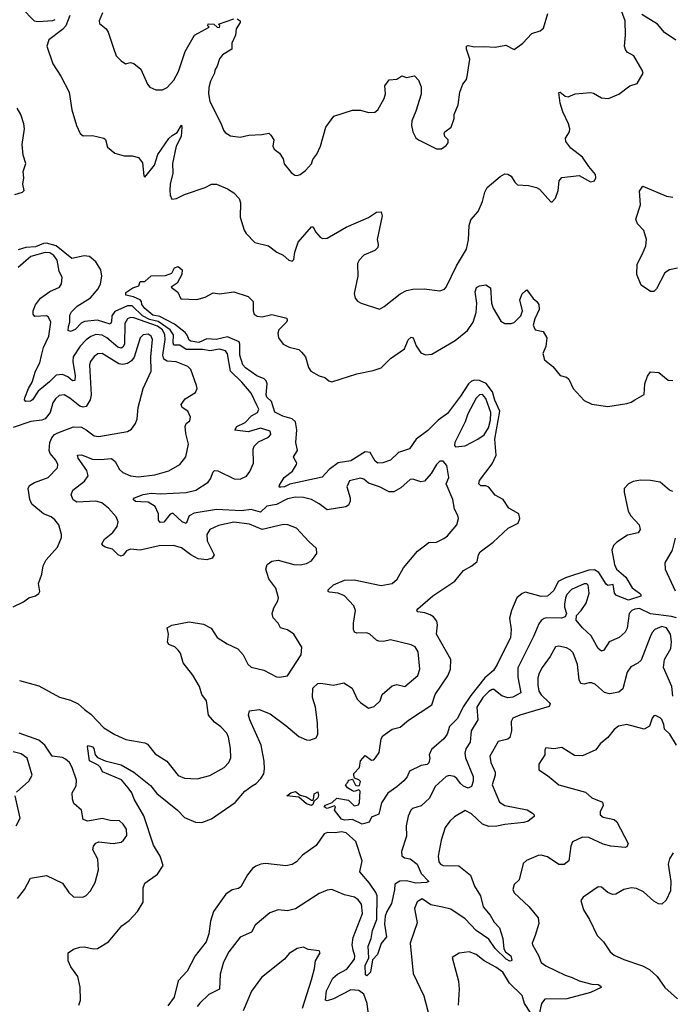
# Model space of a CAD drawing. Extents: x 2133489 to 2292442, y 756223 to 916462.
# Tile 415 of 463: x 2245875 to 2249992, y 895910 to 902123. Entities that reach past the tile are written whole.
import ezdxf

# ---------------------------------------------------------------- set-up
doc = ezdxf.new("R2010")
doc.units = 0

msp = doc.modelspace()

# ---------------------------------------------------------------- linework, layer by layer
at = {"layer": '0CON20XD'}
for points in [[(2245888.6, 902195), (2245965.9, 902115.9), (2245992.1, 902112.1), (2246085, 902116.7), (2246098.1, 902125)], [(2246191.2, 902148.8), (2246166.2, 902085), (2246145, 902060), (2246059.1, 901995), (2246046.7, 901955), (2246085, 901843.8), (2246135, 901766.2), (2246187.8, 901665), (2246204.4, 901555), (2246234.3, 901454.3), (2246256.7, 901405), (2246275, 901390), (2246335, 901392.5), (2246405.9, 901375.9), (2246416, 901366), (2246429.3, 901319.3), (2246475, 901281.2), (2246535, 901264), (2246585, 901263.8), (2246625, 901253.3), (2246650.5, 901220.5), (2246658.3, 901138.3), (2246665, 901130), (2246725, 901203.8), (2246747.4, 901272.6), (2246815, 901373.3), (2246838, 901392), (2246868.7, 901411.3), (2246895, 901456.2), (2246898.6, 901445), (2246893.8, 901385), (2246861.8, 901325), (2246838.9, 901215), (2246841.2, 901155), (2246824.6, 901085), (2246821.8, 901045), (2246824.5, 901014.5), (2246835, 900991.2), (2246865, 900994), (2246915, 901019.2), (2247045, 901062.9), (2247085, 901084.3), (2247117.5, 901085), (2247185, 901056.2), (2247225, 901031.2), (2247258.8, 900995), (2247267.8, 900967.8), (2247266.8, 900876.8), (2247290.8, 900795), (2247303.2, 900773.2), (2247357.7, 900717.7), (2247445.6, 900695.6), (2247496.8, 900656.8), (2247536.8, 900636.8), (2247573.3, 900605), (2247595, 900600), (2247605, 900610), (2247610, 900655), (2247631.9, 900718.1), (2247715, 900816.7), (2247726.7, 900815), (2247740.8, 900785), (2247770.2, 900750.2), (2247785, 900742.7), (2247815, 900743.5), (2247935, 900812.9), (2248075.7, 900874.3), (2248125, 900907.5), (2248155, 900910), (2248162.5, 900885), (2248130, 900735), (2248137.1, 900705), (2248134.2, 900685), (2248115, 900666), (2248045, 900636), (2248016, 900605), (2248007.1, 900585), (2248007.5, 900505), (2247984.2, 900394.2), (2247992, 900365), (2248007, 900347), (2248030, 900335), (2248145, 900297.1), (2248175, 900312.9), (2248275, 900392.1), (2248315, 900413.5), (2248355, 900422.2), (2248426.4, 900423.6), (2248525, 900411.4), (2248555, 900422.9), (2248564.6, 900435.4), (2248629.8, 900570.2), (2248694.5, 900675), (2248707.1, 900732.9), (2248710, 900825), (2248720.9, 900859.1), (2248766.8, 900913.2), (2248794.2, 900975), (2248809.2, 901035), (2248825, 901063.3), (2248905, 901133.3), (2248935, 901150), (2248955, 901148.8), (2248975.7, 901135.7), (2248997.7, 901097.7), (2249015, 901081.2), (2249085, 901076.2), (2249135, 901063.8), (2249155, 901053.3), (2249225, 900972.5), (2249235, 900972.5), (2249255, 900997.5), (2249270.8, 901045), (2249278.8, 901105), (2249295, 901126.7), (2249405, 901138.8), (2249475, 901100), (2249500, 901105), (2249510, 901125), (2249508, 901145), (2249465.8, 901195.8), (2249425, 901256.2), (2249352, 901312), (2249320.8, 901355), (2249318.8, 901375), (2249342.5, 901415), (2249345.8, 901435), (2249337.5, 901465), (2249300.3, 901540.3), (2249284.3, 901595), (2249276.7, 901663.3), (2249285, 901666.2), (2249315, 901641.2), (2249335, 901636.2), (2249380, 901655), (2249475, 901663.8), (2249495, 901658.8), (2249545, 901628.8), (2249590, 901625), (2249655, 901653.3), (2249723.9, 901706.1), (2249770.7, 901719.3), (2249807.5, 901785), (2249802.5, 901805), (2249748.8, 901895), (2249707.5, 901917.5), (2249695.6, 901935), (2249691.1, 901955), (2249696.9, 902025), (2249694.2, 902115), (2249665, 902196.2)], [(2246398.2, 902165), (2246377.5, 902115), (2246379.5, 902099.5), (2246421.2, 902065), (2246434, 902045), (2246466.4, 901943.6), (2246483.9, 901893.9), (2246515, 901862.5), (2246543.6, 901843.6), (2246575, 901853.3), (2246595, 901846.2), (2246639.7, 901809.7), (2246680.8, 901715), (2246696.9, 901696.9), (2246735, 901679.2), (2246775, 901679.2), (2246806.2, 901695), (2246848.3, 901741.7), (2246878, 901795), (2246918.3, 901921.7), (2246977.5, 902025), (2247070, 902075), (2247062.5, 902085), (2247065, 902095.8), (2247100, 902095), (2247120, 902075), (2247136.1, 902073.9), (2247137, 902087), (2247130, 902095), (2247225, 902128)], [(2247247.3, 902127.3), (2247265.8, 902115.8), (2247266, 902105), (2247241.2, 902065), (2247237.1, 902025), (2247214.2, 901975), (2247213.6, 901936.4), (2247155, 901901.2), (2247135, 901876.7), (2247120.9, 901829.1), (2247106.2, 901805), (2247104.4, 901785), (2247078.9, 901735), (2247068.9, 901695), (2247066.9, 901655), (2247075, 901606.7), (2247146.7, 901465), (2247160, 901425), (2247171.7, 901411.7), (2247205, 901390), (2247265, 901382.5), (2247320, 901395), (2247402.3, 901397.7), (2247446, 901406), (2247460, 901395), (2247477.5, 901365), (2247472.5, 901325), (2247480, 901305), (2247515, 901280), (2247536.7, 901245), (2247543.9, 901213.9), (2247588.6, 901158.6), (2247611.7, 901141.7), (2247625, 901140), (2247645, 901146.7), (2247678.8, 901171.2), (2247716.5, 901213.5), (2247725, 901240), (2247750, 901275), (2247771.9, 901325), (2247806, 901445), (2247855.9, 901514.1), (2247975, 901551.2), (2248025, 901551.2), (2248075, 901536.7), (2248115, 901540), (2248133.3, 901555), (2248173.9, 901626.1), (2248183.3, 901655), (2248177.5, 901705), (2248205, 901742.5), (2248255, 901747.5), (2248285, 901767.5), (2248315, 901757.5), (2248365, 901767.5), (2248391.7, 901741.7), (2248408.3, 901698.3), (2248407.7, 901652.3), (2248374.3, 901545), (2248348.1, 901485), (2248345.7, 901455), (2248354.3, 901415), (2248375, 901376.7), (2248390, 901365), (2248505, 901307.5), (2248535, 901307.5), (2248565, 901328.8), (2248577.1, 901345), (2248578, 901365), (2248557.5, 901385), (2248553.3, 901405), (2248557.5, 901415), (2248596.7, 901445), (2248615, 901500), (2248616.7, 901525), (2248641.2, 901585), (2248652.5, 901665), (2248670, 901715), (2248693.3, 901745), (2248698.8, 901765), (2248714.1, 901874.1), (2248693.9, 901936.1), (2248694.1, 901955.9), (2248705, 901960), (2248745, 901951.4), (2248805, 901954.4), (2248875, 901948.6), (2248941.2, 901961.2), (2248995, 901934), (2249048, 901975), (2249105, 902035.8), (2249157.3, 902052.7), (2249178.3, 902068.3), (2249207.3, 902162.7)], [(2250015, 901992.9), (2249942.6, 902042.6), (2249898.6, 902095), (2249800.3, 902155)], [(2245845, 901018.8), (2245892.5, 901035), (2245903.3, 901045), (2245894.5, 901084.5), (2245900.9, 901125), (2245897.9, 901165), (2245913.5, 901215), (2245898.2, 901268.2), (2245891, 901335), (2245904.7, 901435), (2245902.2, 901465), (2245882.8, 901525), (2245858.5, 901565)], [(2250025, 900554.3), (2249973.3, 900545), (2249944.4, 900525.6), (2249892.5, 900425), (2249875, 900407.5), (2249855, 900407.5), (2249795, 900447.5), (2249768.8, 900515), (2249770.3, 900579.7), (2249804.5, 900645.5), (2249825.6, 900695), (2249828.6, 900735), (2249812.4, 900792.4), (2249772, 900835), (2249761.2, 900865), (2249791.4, 900955), (2249785, 901040), (2249805, 901073.3), (2249955, 901010), (2249995, 901003.3)], [(2248225, 898564.4), (2248257.1, 898592.9), (2248297.1, 898665), (2248385, 898770), (2248455, 898824), (2248505, 898826.2), (2248550.5, 898849.5), (2248573.9, 898866.1), (2248632, 898935), (2248643.3, 898975), (2248638.8, 898995), (2248617.1, 899035), (2248607.1, 899095), (2248564.3, 899194.3), (2248581.2, 899235), (2248570, 899310), (2248547, 899337), (2248525, 899336.2), (2248505, 899316.7), (2248471.7, 899258.3), (2248428.8, 899211.2), (2248405, 899206.2), (2248355, 899224.3), (2248338.7, 899221.3), (2248280.3, 899169.7), (2248235, 899143.3), (2248205, 899142.7), (2248145, 899175.8), (2248075, 899197.5), (2248045, 899222.5), (2248025, 899229.2), (2247955, 899213.8), (2247938.1, 899175), (2247959.4, 899105), (2247960, 899085), (2247950.3, 899059.7), (2247931.7, 899048.3), (2247815, 899029.4), (2247765, 899067.8), (2247715.3, 899095.3), (2247665, 899108.1), (2247615, 899110), (2247565, 899099.3), (2247495, 899062.9), (2247435, 899053.8), (2247395, 899015.8), (2247335, 899033), (2247275, 899024.1), (2247117.7, 899032.3), (2246975, 899009), (2246945, 898991.5), (2246925, 898942.9), (2246899.4, 898955), (2246842.1, 899007.9), (2246825, 899002.9), (2246785, 898952.7), (2246760.6, 898950.6), (2246751.5, 898965), (2246750.4, 899005), (2246730.1, 899050.1), (2246685, 899078.2), (2246640.2, 899080.2), (2246605, 899082.7), (2246590, 899095), (2246599.2, 899105), (2246655, 899126.8), (2246705, 899134.7), (2246761.7, 899131.7), (2246925, 899140), (2246985.3, 899154.7), (2247065, 899205.6), (2247079.6, 899225), (2247095, 899270), (2247105, 899279.2), (2247125, 899276.7), (2247227.5, 899225), (2247266.7, 899223.3), (2247305, 899243.1), (2247327.4, 899272.6), (2247349.4, 899325), (2247347, 899413), (2247355, 899431.2), (2247381.3, 899458.7), (2247445, 899488), (2247460, 899505), (2247455.6, 899525.6), (2247395, 899544.5), (2247317.4, 899522.6), (2247232.5, 899532.5), (2247245.5, 899555), (2247298.4, 899581.6), (2247337.7, 899622.3), (2247375.5, 899645), (2247382.9, 899665), (2247370.6, 899690.6), (2247335, 899765.7), (2247276.4, 899835), (2247204, 899905), (2247185, 900013.8), (2247173.5, 900033.5), (2247135, 900044.7), (2247075, 900034.2), (2247031, 900041), (2246925, 900041.4), (2246885, 900068.3), (2246848.1, 900068.1), (2246843.4, 900083.5), (2246846.2, 900135), (2246824.9, 900165), (2246747.9, 900217.9), (2246695, 900232), (2246649.7, 900255), (2246585, 900316.5), (2246555, 900317.8), (2246475, 900281.9), (2246455.7, 900255), (2246453.8, 900216.2), (2246445, 900201.5), (2246365, 900227.2), (2246285, 900218), (2246262.8, 900207.2), (2246225, 900168), (2246195, 900155.6), (2246181.7, 900161.7), (2246182.6, 900187.4), (2246191.1, 900215), (2246191.7, 900258.3), (2246201.2, 900278.8), (2246238.2, 900315), (2246321.9, 900368.1), (2246370, 900425), (2246384.7, 900455.3), (2246394.1, 900505), (2246387.8, 900545), (2246355, 900593.8), (2246315, 900629.5), (2246282.8, 900632.8), (2246204.9, 900614.9), (2246105, 900695.9), (2246045, 900712), (2246025, 900710.5), (2245975, 900689.8), (2245914.3, 900685.7), (2245865, 900671.1)], [(2245875, 897952.2), (2245995, 897920), (2246126.9, 897846.9), (2246195, 897829.1), (2246245, 897806.2), (2246285, 897770.4), (2246325, 897741.5), (2246405, 897654.4), (2246475, 897611.5), (2246545, 897581.8), (2246665, 897558.8), (2246680.8, 897550.8), (2246730.5, 897490.5), (2246803.6, 897443.6), (2246875, 897354.3), (2246915, 897336.9), (2246995, 897332.9), (2247075, 897354.4), (2247165, 897404.2), (2247194.2, 897435), (2247207.1, 897465), (2247204.4, 897525), (2247192.2, 897595), (2247180.9, 897620.9), (2247145, 897660), (2247105, 897689.4), (2247066.7, 897735), (2247054.3, 897825), (2247024.4, 897865), (2247010, 897915), (2246967, 897987), (2246905.6, 898065), (2246888.9, 898125), (2246875.7, 898145), (2246854.5, 898164.5), (2246815, 898180), (2246807.5, 898195), (2246814, 898245), (2246805, 898286.2), (2246835, 898302.5), (2246945, 898324.3), (2247035, 898308.1), (2247083.4, 898283.4), (2247121.2, 898225), (2247183.3, 898185), (2247252.2, 898152.2), (2247284.4, 898115), (2247315, 898056.2), (2247335, 898037.5), (2247415, 898017.5), (2247495, 897976), (2247515, 897973.8), (2247565, 897982.5), (2247651.1, 898115), (2247655, 898162.5), (2247604, 898245), (2247565, 898272.5), (2247520.8, 898285), (2247505.7, 898315), (2247475, 898348.8), (2247468.6, 898375), (2247478.3, 898411.7), (2247504.3, 898455), (2247506.7, 898475), (2247490.9, 898535), (2247447.5, 898595), (2247428.6, 898655), (2247436.2, 898685), (2247465, 898705.8), (2247505, 898713.1), (2247605, 898685.7), (2247645, 898681.9), (2247685, 898691.9), (2247715, 898707.5), (2247749.2, 898755), (2247746.8, 898786.8), (2247699.3, 898829.3), (2247622, 898915), (2247566.3, 898936.3), (2247538.3, 898938.3), (2247405, 898906), (2247325, 898939.6), (2247225, 898951.9), (2247128.3, 898931.7), (2247075, 898906.7), (2247055.5, 898875), (2247058.2, 898835), (2247101.4, 898745), (2247090, 898725), (2247055, 898715.4), (2247001.7, 898721.7), (2246955, 898745.5), (2246895, 898789.5), (2246845, 898804.5), (2246755, 898802.3), (2246635, 898776.2), (2246575, 898782.2), (2246548.8, 898771.2), (2246526.9, 898743.1), (2246515, 898738.2), (2246495.8, 898745), (2246461.3, 898781.3), (2246414.6, 898794.6), (2246398.8, 898805), (2246394, 898815), (2246410, 898845), (2246462.3, 898887.7), (2246490, 898925), (2246496.9, 898955), (2246484.4, 898985), (2246435, 899040.6), (2246394, 899074), (2246355, 899085.3), (2246235, 899079.1), (2246213.5, 899093.5), (2246200, 899125), (2246211.1, 899155), (2246285, 899210), (2246306.2, 899245), (2246298.3, 899278.3), (2246243.2, 899355), (2246240, 899375), (2246265, 899377.8), (2246335, 899350), (2246385, 899347.5), (2246455, 899354.5), (2246477.8, 899335), (2246504.4, 899285), (2246525, 899265.6), (2246573.3, 899245), (2246625, 899237.9), (2246728.3, 899251.7), (2246815, 899276.5), (2246884.6, 899315.4), (2246923.1, 899365), (2246939.1, 899445), (2246922.6, 899512.6), (2246920, 899555), (2246926.2, 899573.8), (2246948.3, 899591.7), (2246953.3, 899615), (2246935, 899652.5), (2246900, 899675), (2246893.8, 899695), (2246919.7, 899730.3), (2246985, 899770), (2246993.8, 899795), (2246990, 899815), (2246955.6, 899915), (2246935.8, 899935), (2246863.3, 899963.2), (2246805, 899968.7), (2246785, 899980), (2246778.4, 900005), (2246793, 900105), (2246791.1, 900135), (2246775.4, 900165), (2246745, 900188.1), (2246595, 900242.2), (2246575, 900242.9), (2246555, 900235.4), (2246538.6, 900205), (2246536, 900075), (2246525, 900055.4), (2246515, 900051.1), (2246495, 900056.8), (2246425.9, 900115), (2246395, 900132.8), (2246355, 900135.8), (2246325, 900124.2), (2246295, 900102.4), (2246257.4, 900062.6), (2246213.5, 899995), (2246210.5, 899965), (2246226, 899875), (2246223.3, 899846.7), (2246208.6, 899845), (2246179.4, 899869.4), (2246145, 899883.6), (2246105, 899879.3), (2246063.2, 899836.8), (2245991, 899779), (2245956.1, 899725), (2245944.2, 899715.8), (2245913.7, 899713.6), (2245906.2, 899725), (2245907.7, 899737.7), (2245930.5, 899795), (2245953.9, 899835), (2245975.3, 899904.7), (2246002.2, 899957.8), (2246012.9, 900002.9), (2246024.7, 900055), (2246059.4, 900125), (2246070.9, 900215), (2246056.4, 900245), (2246044.6, 900254.6), (2245970.9, 900250.9), (2245961.1, 900265), (2245960, 900285), (2245975, 900324.3), (2246007.5, 900365), (2246065, 900407.3), (2246125.4, 900434.6), (2246139.2, 900455), (2246142.5, 900495), (2246123.8, 900535), (2246111.6, 900605), (2246091.3, 900635), (2246065, 900650.6), (2246035, 900654.5), (2245945, 900628.3), (2245865, 900558.9)], [(2248406.7, 897416.7), (2248335, 897381.1), (2248319.1, 897345), (2248299.2, 897320.8), (2248255, 897282.2), (2248196.9, 897243.1), (2248158.3, 897181.7), (2248139.9, 897110.1), (2248095, 897090.5), (2248080, 897060), (2248035, 897045.7), (2247975, 897076.1), (2247925, 897071.5), (2247905, 897077.5), (2247860, 897135), (2247866.7, 897155), (2247861.7, 897161.7), (2247815, 897146.2), (2247796.7, 897155), (2247803.2, 897166.8), (2247846.7, 897183.3), (2247875, 897210), (2247948.8, 897198.8), (2247985, 897162.5), (2248011.7, 897168.3), (2248017.7, 897182.3), (2248023.3, 897255), (2248015, 897263.3), (2247985, 897252.5), (2247975, 897256.7), (2247942.5, 897275), (2247930, 897295), (2247947, 897313), (2247950, 897325), (2247975, 897330), (2247993.6, 897293.6), (2248005, 897287.5), (2248019.3, 897290.7), (2248025.7, 897315.7), (2248015, 897326.2), (2247987, 897337), (2247982.5, 897355), (2247983.8, 897366.2), (2248018, 897405), (2248024.5, 897445.5), (2248055, 897480), (2248095, 897451.2), (2248108.3, 897451.7), (2248120, 897465), (2248141.7, 897498.3), (2248155.8, 897585), (2248166.4, 897603.6), (2248225, 897646.5), (2248275, 897658.1), (2248326.9, 897703.1), (2248475, 897800), (2248495.4, 897865), (2248575, 897981.5), (2248592.6, 898025), (2248594.7, 898085), (2248505.3, 898245), (2248510.6, 898305), (2248506.6, 898326.6), (2248485, 898354.4), (2248465, 898366.9), (2248430.3, 898380.3), (2248386.4, 898386.4), (2248381.2, 898395), (2248386.2, 898405), (2248482.1, 898487.9), (2248619.5, 898580.5), (2248675, 898647.1), (2248727.5, 898677.5), (2248760.6, 898705), (2248768.9, 898745), (2248780, 898765), (2248862.5, 898825), (2248955.7, 898914.3), (2249020, 898945), (2249030, 898975), (2249023.3, 899005), (2248960.3, 899040.3), (2248924, 899095), (2248875, 899123.3), (2248835, 899173.1), (2248815, 899181.5), (2248785, 899180.5), (2248772.3, 899195), (2248776.2, 899215), (2248855, 899320.6), (2248881.4, 899375), (2248873, 899475), (2248903.3, 899653.3), (2248872.5, 899722.5), (2248857.8, 899775), (2248817, 899827), (2248775, 899846.6), (2248745, 899849.1), (2248725, 899841.8), (2248705.4, 899824.6), (2248655, 899746.7), (2248573.2, 899636.8), (2248515.2, 899594.8), (2248448.9, 899531.1), (2248376.9, 899475), (2248335, 899414.4), (2248265, 899390.7), (2248215, 899342.4), (2248165, 899326.1), (2248135, 899324.1), (2248117.8, 899337.8), (2248085, 899391.6), (2248055, 899396.7), (2247965, 899339.7), (2247884.1, 899325.9), (2247828.2, 899285), (2247783.4, 899236.6), (2247578.5, 899191.5), (2247545, 899175.6), (2247522.3, 899172.3), (2247512.5, 899172.5), (2247513.8, 899185), (2247543.3, 899235), (2247595.7, 899274.3), (2247622.3, 899315), (2247623.1, 899325), (2247606, 899354), (2247603.1, 899365), (2247626.7, 899405), (2247616.8, 899455), (2247623.8, 899535), (2247614.8, 899585), (2247594.3, 899604.3), (2247535, 899620.8), (2247485, 899645.5), (2247462.8, 899712.8), (2247435, 899740.8), (2247429, 899755), (2247436.1, 899825), (2247429.4, 899845), (2247416.3, 899856.3), (2247370.9, 899875), (2247299.6, 899925), (2247282, 899945), (2247263.1, 900005), (2247264.1, 900075), (2247259.3, 900089.3), (2247185, 900121), (2247115, 900104.8), (2247055, 900108.2), (2247005, 900086.4), (2246955, 900094.1), (2246945, 900101.5), (2246932.6, 900132.6), (2246918.9, 900148.9), (2246851, 900201), (2246759, 900249), (2246715, 900258.8), (2246665, 900300), (2246645.8, 900325), (2246642.9, 900345), (2246634.7, 900354.7), (2246593.3, 900373.3), (2246543.8, 900383.8), (2246545, 900401.2), (2246589.3, 900430.7), (2246626.1, 900443.9), (2246635, 900470), (2246665, 900470), (2246705, 900506.2), (2246795, 900508), (2246835.8, 900524.2), (2246852.2, 900557.8), (2246875, 900565.5), (2246900, 900545), (2246898.9, 900515), (2246869.5, 900460.5), (2246830, 900435), (2246873, 900403), (2246891.7, 900361.7), (2246993.6, 900356.4), (2247045, 900371.2), (2247095, 900400), (2247135, 900392.9), (2247225, 900405.5), (2247315.5, 900375.5), (2247348, 900345), (2247348, 900285), (2247354.2, 900264.2), (2247372.3, 900252.3), (2247405, 900248), (2247465, 900262.5), (2247559.3, 900239.3), (2247562.5, 900225), (2247557.5, 900215), (2247510, 900165), (2247503.9, 900143.9), (2247506.7, 900115), (2247537.5, 900075), (2247575, 900056.7), (2247635, 900042), (2247653.8, 900025), (2247678.6, 899995), (2247697.9, 899927.9), (2247712, 899905), (2247765, 899875.7), (2247800, 899865), (2247825, 899844), (2247845, 899837.5), (2248002.1, 899887.9), (2248105, 899908.6), (2248155, 899925.8), (2248213.8, 899985), (2248303.3, 900045), (2248325, 900103.3), (2248345, 900120), (2248356.7, 900115), (2248376, 900065), (2248405, 900020), (2248435, 900007.1), (2248475, 900011.8), (2248622.1, 900097.9), (2248699.4, 900160.6), (2248735.4, 900214.6), (2248754.4, 900275), (2248758.2, 900335), (2248748.8, 900405), (2248756.4, 900433.6), (2248775, 900443.3), (2248815, 900450), (2248845, 900430), (2248852.1, 900335), (2248862.3, 900302.3), (2248909.6, 900219.6), (2248935, 900206.4), (2248975, 900204.7), (2248995, 900212.5), (2249035.4, 900255), (2249046.2, 900286.2), (2249030, 900355), (2249045, 900392.5), (2249065, 900412.5), (2249075, 900417.5), (2249114.1, 900364.1), (2249137.5, 900345), (2249150, 900325), (2249151.2, 900295), (2249124.3, 900235), (2249114.2, 900194.2), (2249126.4, 900166.4), (2249177.5, 900155), (2249201.2, 900115), (2249195, 900060), (2249174.1, 900015.9), (2249186.4, 899976.4), (2249238.8, 899935), (2249285, 899876.7), (2249325, 899866.2), (2249338.8, 899855), (2249366.2, 899795), (2249435, 899720.8), (2249485, 899696.4), (2249585, 899682.1), (2249705, 899700), (2249731.7, 899708.3), (2249755.5, 899724.5), (2249815, 899756.7), (2249818.8, 899825), (2249835, 899872.5), (2249855, 899900), (2249907.3, 899897.3), (2249965, 899849.2), (2249995, 899845.6)], [(2245835, 898418.8), (2245899.7, 898450.3), (2245932.5, 898475), (2245975, 898487.5), (2245995, 898502.5), (2246003.3, 898515), (2245993.8, 898565), (2246014, 898625), (2246022.5, 898677.5), (2246042.5, 898715), (2246114.2, 898795), (2246139.2, 898855), (2246140, 898875), (2246121.4, 898935), (2246097.6, 898967.6), (2246074, 898985), (2246025, 899003.8), (2245952.5, 899065), (2245938.5, 899095), (2245929.1, 899165), (2245936.2, 899183.8), (2245967.6, 899202.4), (2246055, 899233.5), (2246114.3, 899295), (2246116.5, 899315), (2246104, 899344), (2246068.2, 899385), (2246060.7, 899405), (2246065.4, 899454.6), (2246077.5, 899485), (2246094.3, 899505), (2246115, 899516.5), (2246215, 899552.9), (2246265, 899550.6), (2246295, 899535.5), (2246345, 899496.5), (2246375, 899493.1), (2246555.7, 899524.3), (2246581.2, 899538.8), (2246605.5, 899574.5), (2246616.8, 899603.2), (2246623.5, 899675), (2246654.7, 899795.3), (2246705.5, 899905), (2246702.5, 899995), (2246712.7, 900105), (2246704.4, 900125), (2246685, 900137.5), (2246655, 900133.6), (2246636.2, 900115), (2246596.7, 899993.3), (2246580.2, 899969.8), (2246555, 899953.1), (2246525, 899946.2), (2246501.5, 899951.5), (2246395, 900015.4), (2246368.8, 900015), (2246345, 899997.8), (2246322.3, 899965), (2246316, 899945), (2246326.5, 899756.5), (2246318.8, 899725), (2246295, 899682.9), (2246275, 899677.2), (2246255, 899684), (2246192.2, 899735), (2246155, 899754.6), (2246125, 899750.9), (2246100.7, 899730.7), (2246083.8, 899705), (2246066.5, 899643.5), (2246035, 899603.3), (2246015, 899595.4), (2245945, 899588), (2245835, 899550)], [(2248625, 899427.5), (2248685, 899434.2), (2248765, 899475.6), (2248805, 899503.6), (2248833, 899547), (2248845.5, 899595), (2248847.1, 899645), (2248815, 899732.2), (2248795, 899757.9), (2248775, 899755.4), (2248755, 899734.4), (2248702.5, 899635), (2248684.6, 899585.4), (2248620, 899455), (2248617.5, 899435), (2248625, 899427.5)], [(2249995, 899145.8), (2249975, 899154.3), (2249915, 899204.3), (2249855, 899215.4), (2249792.2, 899217.8), (2249745, 899208.2), (2249715, 899193.3), (2249688.6, 899165), (2249688.3, 899141.7), (2249712.6, 899022.6), (2249731.2, 898991.2), (2249783.5, 898935), (2249790, 898905), (2249775.4, 898884.6), (2249710.2, 898869.8), (2249642.7, 898825), (2249621.6, 898805), (2249609.7, 898775), (2249628, 898685), (2249639.8, 898655), (2249698.2, 898605), (2249738.7, 898538.7), (2249785.8, 898505), (2249793.8, 898495), (2249792.5, 898485), (2249715, 898460.3), (2249639.8, 898489.8), (2249626.9, 898505), (2249617.9, 898557.9), (2249585, 898552.5), (2249575, 898560), (2249528.4, 898635), (2249501.9, 898651.9), (2249465, 898649.9), (2249318.2, 898601.8), (2249271.8, 898578.2), (2249245, 898522), (2249205, 898485.3), (2249165, 898483.5), (2249065, 898510.3), (2249045, 898502.9), (2249010.4, 898475), (2248977.3, 898395), (2248964.6, 898345.4), (2248975.9, 898275), (2248970.8, 898225), (2248887, 898053), (2248864.7, 898015.3), (2248809.7, 897970.3), (2248721.8, 897858.2), (2248672.7, 897787.3), (2248636.6, 897713.4), (2248586.9, 897663.1), (2248570.7, 897615), (2248550.8, 897585), (2248472.5, 897517.5), (2248458, 897485), (2248462.7, 897462.7), (2248455, 897433.5), (2248445, 897423.9), (2248406.7, 897416.7)], [(2250009.7, 898850.3), (2249991.1, 898775), (2249945.6, 898695), (2249947.5, 898655), (2250009.2, 898519.3)], [(2246248.9, 895905), (2246259.5, 895935), (2246257.4, 896017.4), (2246242.5, 896085), (2246197.3, 896147.3), (2246181.2, 896185), (2246180, 896235), (2246215, 896258.8), (2246255, 896271.2), (2246285, 896273.3), (2246339.5, 896259.5), (2246365, 896262.5), (2246436.2, 896303.8), (2246519.4, 896405), (2246565, 896437.8), (2246617.3, 896495), (2246653.8, 896555), (2246654.2, 896645), (2246664.2, 896675), (2246745, 896730.6), (2246779.4, 896785), (2246760.4, 896845), (2246719.5, 896915), (2246659.2, 897099.2), (2246596.7, 897205), (2246582.2, 897245), (2246558.6, 897275), (2246516.9, 897326.9), (2246397.3, 897377.3), (2246384.6, 897404.6), (2246369.3, 897419.3), (2246316.4, 897446.4), (2246303, 897537), (2246307.5, 897542.5), (2246334, 897535), (2246342.7, 897525), (2246350.6, 897485), (2246366.6, 897466.6), (2246415, 897445.8), (2246515, 897421.1), (2246595, 897375.5), (2246701.4, 897291.4), (2246740.6, 897240.6), (2246870.6, 897135), (2246915, 897088.1), (2246985, 897060), (2247025, 897057.8), (2247085, 897081.1), (2247235, 897182.7), (2247294.5, 897255.5), (2247341.7, 897288.3), (2247366.5, 897303.5), (2247396.4, 897335), (2247415.4, 897365), (2247420, 897395), (2247417.5, 897445), (2247398.2, 897545), (2247327.1, 897705), (2247318.8, 897735), (2247325, 897762.5), (2247385, 897770), (2247455, 897743.1), (2247555, 897668.9), (2247635, 897600), (2247685, 897579.2), (2247705, 897577.5), (2247745, 897591.2), (2247755.6, 897614.4), (2247753.8, 897685), (2247740.8, 897785), (2247722.2, 897845), (2247724.2, 897905), (2247755, 897933.3), (2247775, 897936.2), (2247855, 897924), (2247918.8, 897938.8), (2247972.5, 897905), (2248004.4, 897835), (2248025, 897814), (2248075, 897778.8), (2248111.4, 897788.6), (2248148, 897825), (2248162.2, 897865), (2248225, 897919.2), (2248255, 897928.6), (2248305, 897916), (2248387.5, 897985), (2248399.4, 898025), (2248389.4, 898135), (2248370, 898165), (2248345, 898178.1), (2248215, 898210), (2248170.6, 898199.4), (2248140.4, 898200.4), (2248125, 898207.1), (2248084.5, 898244.5), (2248065, 898253.1), (2248002.6, 898252.6), (2247987.5, 898257.5), (2247980.9, 898275), (2247981.8, 898315), (2247994.4, 898395), (2247981.9, 898425), (2247925, 898488.1), (2247885, 898504.4), (2247829.5, 898509.5), (2247820, 898515), (2247820, 898525), (2247855, 898557.1), (2247925, 898585.6), (2247985, 898587.8), (2248155, 898551.5), (2248225, 898564.4)], [(2250017.6, 898347.6), (2249986.8, 898356.8), (2249854.7, 898374.7), (2249785, 898406.6), (2249755, 898403.7), (2249737.5, 898395), (2249719.6, 898375), (2249706.5, 898283.5), (2249695, 898258.8), (2249656.7, 898225), (2249593.2, 898196.8), (2249559.2, 898145), (2249545, 898138.6), (2249525, 898154), (2249479.1, 898235), (2249424.4, 898285), (2249384.5, 898334.5), (2249387.6, 898362.4), (2249417.3, 898395), (2249448.8, 898441.2), (2249467.6, 898505), (2249460.6, 898555), (2249453.2, 898563.2), (2249435, 898562.1), (2249355, 898526.8), (2249327.2, 898495), (2249317.8, 898475), (2249312.1, 898435), (2249311.8, 898415), (2249324.4, 898375), (2249315.4, 898354.6), (2249293.6, 898346.4), (2249201.1, 898348.9), (2249183.8, 898345), (2249165, 898330.8), (2249149.4, 898310.6), (2249118.2, 898235), (2249017.9, 898032.1), (2249017.8, 897975), (2249036.5, 897875), (2248985, 897847.9), (2248955, 897843.8), (2248916.8, 897856.8), (2248865, 897895.5), (2248855, 897896.2), (2248835, 897884.6), (2248796.1, 897845), (2248758.7, 897785), (2248764.6, 897705), (2248723.8, 897635), (2248716.2, 897565), (2248688.5, 897521.5), (2248682.5, 897495), (2248687.5, 897465), (2248735, 897346.7), (2248735, 897317.5), (2248725, 897284), (2248705, 897274.4), (2248675, 897287.1), (2248655, 897302.5), (2248633.1, 897335), (2248615, 897347.5), (2248585, 897353.3), (2248565, 897347.8), (2248496.9, 897285), (2248460.4, 897209.6), (2248407.6, 897162.4), (2248353.1, 897145), (2248342.2, 897135), (2248325, 897096.7), (2248313.6, 897035), (2248315, 896970), (2248284.3, 896875), (2248286, 896846), (2248302.5, 896835), (2248337.3, 896827.3), (2248382.5, 896795), (2248408.4, 896735), (2248455.7, 896684.3), (2248442.3, 896677.7), (2248375, 896673.4), (2248315, 896688.3), (2248273.5, 896686.5), (2248241.7, 896668.2), (2248238.5, 896631.5), (2248220.6, 896545), (2248190.3, 896495), (2248180.2, 896465), (2248176.6, 896415), (2248188, 896335), (2248155.5, 896294.5), (2248131.2, 896225), (2248100.2, 896189.8), (2248087.3, 896112.7), (2248065, 896090), (2248056.7, 896096.7), (2248053.8, 896155), (2248077.4, 896202.6), (2248074.3, 896275.7), (2248093.3, 896325), (2248099.7, 896375), (2248127.6, 896445), (2248130, 896595), (2248122.6, 896615), (2248081.4, 896675), (2248020, 896745), (2248034.7, 896815), (2247995, 896936.4), (2247935, 896991.1), (2247905, 896997.9), (2247865, 896992.4), (2247816.5, 896993.5), (2247795, 896985.7), (2247745, 896911.4), (2247659.7, 896850.3), (2247622, 896808), (2247595, 896791.4), (2247555, 896782.9), (2247425, 896798.2), (2247395.5, 896794.5), (2247365, 896781.1), (2247344.1, 896765.9), (2247312.3, 896727.7), (2247269.8, 896650.2), (2247255, 896640), (2247215, 896632.5), (2247175.3, 896604.7), (2247096.7, 896495), (2247079.7, 896435), (2247069.3, 896355), (2247051.5, 896305), (2246981.8, 896215), (2246930.6, 896119.4), (2246875, 896057.1), (2246848.7, 895955), (2246809.5, 895900.5)], [(2249994.3, 897855), (2249988, 897915), (2249936.6, 898035), (2249942.1, 898085), (2249982.9, 898155), (2249987.3, 898197.3), (2249980.9, 898245), (2249955, 898284.5), (2249925, 898294.6), (2249881.4, 898275), (2249864, 898256), (2249851.4, 898228.6), (2249795, 898081.9), (2249775, 898061.5), (2249731.1, 898038.9), (2249707.3, 898005), (2249680, 897900), (2249655, 897880), (2249595, 897869.5), (2249565, 897876.7), (2249507, 897927), (2249485, 897937.3), (2249465, 897938.5), (2249435, 897929.2), (2249415, 897933.8), (2249405, 897957.5), (2249393.7, 898055), (2249367.4, 898127.4), (2249347.6, 898147.6), (2249325, 898159.5), (2249275, 898168.9), (2249255.5, 898164.5), (2249221.2, 898105), (2249170, 898035), (2249148.9, 897995), (2249143, 897967), (2249142.6, 897925), (2249150.6, 897885), (2249165, 897862.1), (2249215.6, 897815), (2249220.8, 897805), (2249215, 897790), (2249029.2, 897735), (2248985.7, 897715), (2248975.5, 897695), (2248978, 897635), (2248967.2, 897592.8), (2248955, 897583.6), (2248892.5, 897567.5), (2248840, 897475), (2248847.7, 897435), (2248874.6, 897375), (2248874.6, 897355), (2248855.6, 897295), (2248901.8, 897185), (2248935, 897164.7), (2249076.5, 897136.5), (2249110, 897115), (2249120, 897105), (2249120, 897095), (2249082.5, 897065), (2249055, 897057.1), (2248935, 897045.4), (2248885, 897032.9), (2248835, 897031.8), (2248795, 897047.1), (2248725, 897110.9), (2248685, 897133.3), (2248617.9, 897092.1), (2248589.1, 897065), (2248560, 897025), (2248534.6, 896945), (2248514, 896845), (2248519.5, 896809.5), (2248528.6, 896795), (2248545.4, 896785.4), (2248645, 896783.3), (2248718.9, 896725), (2248744.4, 896655), (2248782.2, 896595), (2248799.5, 896525), (2248842.3, 896472.3), (2248867.6, 896427.6), (2248901.7, 896391.7), (2248922.6, 896325), (2248929.1, 896259.1), (2248940.2, 896240.2), (2248972.7, 896215), (2248979.2, 896190.8), (2248976.4, 896183.6), (2248966.9, 896183.1), (2248944.6, 896195), (2248875, 896262), (2248835, 896320), (2248755.4, 896375), (2248685, 896449.3), (2248595, 896510.3), (2248542.4, 896522.4), (2248468, 896538), (2248415, 896575.7), (2248382.6, 896557.4), (2248366, 896515), (2248383.3, 896425), (2248338.2, 896295), (2248356.5, 896105), (2248425, 895963.3), (2248457.1, 895835)], [(2250017.5, 897545), (2249975.3, 897615.3), (2249942, 897645), (2249938.5, 897675), (2249925, 897706.2), (2249915, 897718), (2249885, 897731.2), (2249875, 897730), (2249864.1, 897715.9), (2249847.5, 897665), (2249815, 897646), (2249705, 897675.6), (2249652, 897665), (2249625.4, 897644.6), (2249585, 897592.5), (2249537.4, 897552.6), (2249508.8, 897515), (2249425, 897478.6), (2249375, 897480), (2249295, 897530.8), (2249245, 897522.5), (2249195, 897527.5), (2249187.5, 897515), (2249186.7, 897485), (2249150, 897425), (2249150, 897390), (2249204.3, 897354.3), (2249275, 897294.4), (2249445, 897249.4), (2249485, 897213.1), (2249552.5, 897185), (2249556, 897165), (2249536.2, 897125), (2249536.7, 897105), (2249555, 897091.4), (2249625, 897075.7), (2249641.7, 897061.7), (2249714, 896925), (2249705.8, 896904.2), (2249695, 896900), (2249605, 896907.5), (2249555, 896920.6), (2249465, 896962), (2249425, 896964.2), (2249362.2, 896935), (2249352, 896908), (2249339.4, 896815), (2249308.7, 896791.3), (2249275, 896791.9), (2249205, 896839.4), (2249165, 896851.4), (2249145, 896848.6), (2249072.1, 896817.9), (2249051.7, 896798.3), (2249025.6, 896695), (2248994.3, 896665), (2248985.6, 896635), (2248995, 896612.5), (2249086.9, 896526.9), (2249145.6, 896455), (2249150.3, 896419.7), (2249126.9, 896345), (2249108, 896295), (2249110, 896285), (2249148, 896218), (2249165, 896174.4), (2249195, 896152.5), (2249315, 896093.1), (2249359.9, 896079.9), (2249405, 896058), (2249485, 896037.9), (2249525, 896034.4), (2249540.8, 896025), (2249543.8, 896015), (2249475, 895985.3), (2249325.9, 895944.1), (2249186.8, 895943.2), (2249166.9, 895915), (2249151.7, 895848.3)], [(2245861.7, 896578.3), (2245905, 896633.3), (2245944.4, 896705.6), (2246043.6, 896723.6), (2246145, 896673.8), (2246186, 896615), (2246215, 896588), (2246273.9, 896586.1), (2246294.3, 896595.7), (2246322, 896625), (2246351.7, 896678.3), (2246371.7, 896758.3), (2246368.2, 896825), (2246336.9, 896885), (2246341.4, 896908.6), (2246355, 896925.8), (2246375, 896935.6), (2246465, 896925.5), (2246515, 896933.1), (2246530.8, 896945), (2246551.4, 896975), (2246548.5, 897015), (2246527.4, 897047.4), (2246505, 897066.7), (2246445, 897069.5), (2246395, 897082.5), (2246306, 897066), (2246276.1, 897076.1), (2246265.7, 897135.7), (2246217.7, 897177.7), (2246208, 897205), (2246206, 897245), (2246232, 897288), (2246234.6, 897325), (2246206.2, 897405), (2246188.6, 897435), (2246165, 897457.1), (2246145, 897466.4), (2246080, 897475), (2246034.4, 897544.4), (2245995.7, 897575.7), (2245871.7, 897621.7)], [(2245855, 897248), (2245932.4, 897317.6), (2245952.9, 897355), (2245922.4, 897462.4), (2245885, 897489.6), (2245835, 897502.5)], [(2245852.5, 897035), (2245877.5, 897085), (2245845.8, 897225)], [(2247715, 897164), (2247684.4, 897174.4), (2247636.4, 897216.4), (2247560, 897225), (2247586.2, 897245), (2247615, 897252.5), (2247645, 897230), (2247685, 897219.2), (2247715, 897197.5), (2247721.7, 897198.3), (2247727.5, 897202.5), (2247732.9, 897237.1), (2247755, 897250), (2247759.2, 897229.2), (2247755, 897212.5), (2247730, 897190), (2247725, 897170), (2247715, 897164)], [(2249998, 896865), (2249975, 896828.8), (2249965.6, 896795), (2249982.5, 896685), (2249979.4, 896625), (2249952.1, 896567.9), (2249925, 896542), (2249905, 896542.9), (2249875, 896561.1), (2249809.5, 896619.5), (2249765, 896640.5), (2249735, 896644.4), (2249685, 896633.5), (2249635, 896605.7), (2249615, 896602), (2249585.9, 896615.9), (2249545, 896648), (2249525, 896651.2), (2249430, 896585), (2249413.8, 896565), (2249431.2, 896505), (2249470, 896445), (2249518.8, 896345), (2249558, 896305), (2249600.3, 896240.3), (2249625, 896220), (2249685, 896192.9), (2249803.3, 896153.3), (2249848.7, 896128.7), (2249895.6, 896085), (2249944.2, 896015), (2250024.3, 895945)], [(2248095.3, 895685.3), (2248067.2, 895915), (2248045, 895973.2), (2248015, 895996.5), (2247965, 896001.6), (2247855, 895944.6), (2247815, 895932), (2247803.8, 895935), (2247810, 895995), (2247851.5, 896075), (2247880.1, 896099.9), (2247938, 896132), (2247987.1, 896195), (2247988.8, 896215), (2247978.2, 896251.8), (2247973.3, 896285), (2247978.9, 896331.1), (2248038, 896482), (2248030.7, 896540.7), (2248009.9, 896569.9), (2247986.6, 896586.6), (2247925, 896600.8), (2247845, 896634.3), (2247815, 896631.1), (2247765, 896609.4), (2247615, 896513.1), (2247565, 896500.5), (2247505, 896506.7), (2247453.6, 896486.4), (2247361.3, 896408.7), (2247336.7, 896365), (2247265, 896334.2), (2247195, 896240), (2247160, 896175), (2247139.2, 896100.8), (2247135.4, 896004.6), (2247068.6, 895971.4), (2247012.1, 895917.9), (2246994, 895896)], [(2247658.4, 895885), (2247716.4, 896063.6), (2247735.7, 896135.7), (2247741.2, 896185), (2247770, 896235), (2247765, 896247.5), (2247695, 896256.7), (2247665, 896270), (2247625, 896261.2), (2247575, 896230), (2247545, 896194), (2247400.9, 896079.1), (2247337.6, 895992.4), (2247285, 895869.2)], [(2249098.8, 895855), (2249059.2, 895915), (2249044.5, 895964.5), (2248964.3, 896044.3), (2248922.2, 896112.2), (2248878.9, 896145), (2248804.2, 896185), (2248753.8, 896225), (2248710.5, 896240.5), (2248647.7, 896232.3), (2248603.3, 896205), (2248643.1, 896055), (2248646.5, 896005), (2248640.5, 895905)]]:
    msp.add_lwpolyline(points, dxfattribs=at)

doc.saveas('drawing.dxf')
